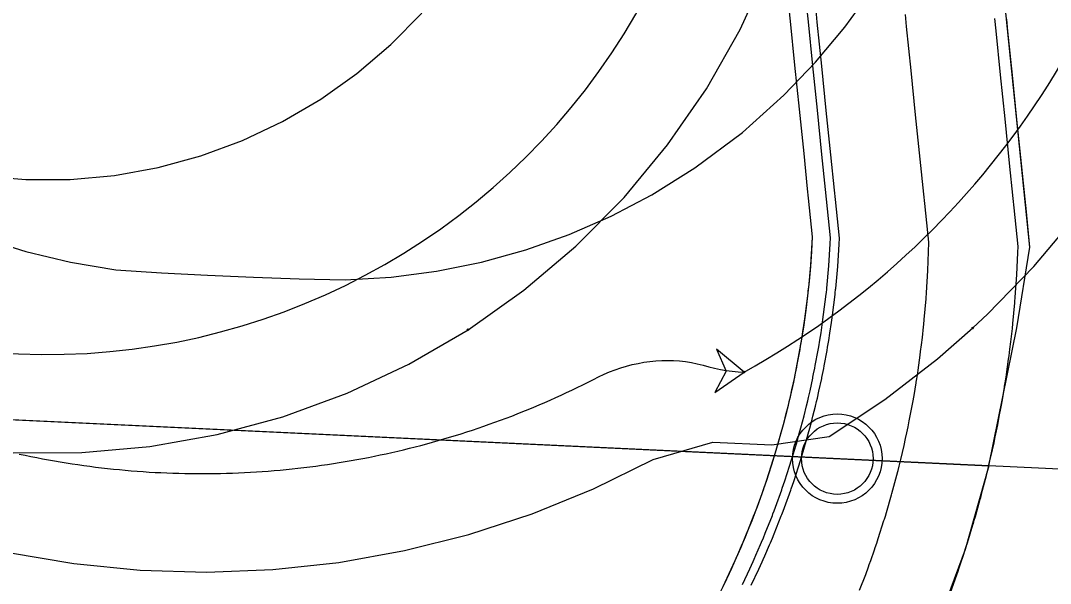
# Model space of a CAD drawing. Extents: x -70 to 701944, y -4 to 666871.
# Drawn here: x 668339.9 to 668397.5, y 655358.2 to 655389.7 of the extents above; entities that cross this region are included whole.
import ezdxf

# ---------------------------------------------------------------- set-up
doc = ezdxf.new("R2010")
doc.units = 0
for name, color, linetype in [('R_Detour', 7, 'Continuous'), ('R_No Plot', 7, 'Continuous'), ('R_Proposed Road', 7, 'Continuous'), ('R_Water', 7, 'Continuous'), ('T_Vehicle Path Lt Minor', 7, 'Continuous')]:
    doc.layers.add(name, color=color, linetype=linetype)

msp = doc.modelspace()

# ---------------------------------------------------------------- linework, layer by layer
at = {"layer": 'R_Detour'}
msp.add_line((668574.228, 655356.261), (668307.659, 655368.842), dxfattribs=at)
at = {"layer": 'R_No Plot'}
for points in [[(668318.338, 655403.377), (668317.09, 655377.711), (668307.662, 655368.842), (668394.009, 655364.767), (668395.57, 655372.491), (668396.311, 655376.998), (668393.982, 655399.807)], [(668307.659, 655368.842), (668394.008, 655364.767), (668392.694, 655360.076), (668390.904, 655355.244), (668388.887, 655350.908), (668387.164, 655347.778), (668384.625, 655343.825), (668381.982, 655340.307), (668306.48, 655343.87)]]:
    msp.add_lwpolyline(points, close=True, dxfattribs=at)
msp.add_circle((668385.541, 655365.166), 2.5, dxfattribs=at)
at = {"layer": 'R_Proposed Road'}
for points in [[(668384.158, 655377.565), (668384.158, 655377.572), (668383.936, 655379.735), (668383.883, 655380.261), (668383.682, 655382.227), (668383.429, 655384.71), (668383.176, 655387.183), (668382.925, 655389.645), (668382.856, 655390.321)], [(668385.157, 655377.518), (668385.157, 655377.525), (668384.935, 655379.688), (668384.882, 655380.214), (668384.681, 655382.18), (668384.427, 655384.663), (668384.175, 655387.136), (668383.924, 655389.597), (668383.855, 655390.274)], [(668385.656, 655377.495), (668385.656, 655377.501), (668385.435, 655379.664), (668385.381, 655380.19), (668385.18, 655382.157), (668384.927, 655384.639), (668384.675, 655387.112), (668384.423, 655389.574), (668384.354, 655390.25)], [(668390.651, 655377.259), (668390.651, 655377.266), (668390.429, 655379.428), (668390.376, 655379.955), (668390.175, 655381.921), (668389.921, 655384.404), (668389.669, 655386.876), (668389.418, 655389.338), (668389.349, 655390.014)], [(668395.645, 655377.023), (668395.645, 655377.03), (668395.424, 655379.193), (668395.37, 655379.719), (668395.169, 655381.685), (668394.916, 655384.168), (668394.663, 655386.641), (668394.412, 655389.102), (668394.343, 655389.779)], [(668396.311, 655376.992), (668396.311, 655376.998), (668396.09, 655379.161), (668396.036, 655379.688), (668395.835, 655381.654), (668395.582, 655384.137), (668395.329, 655386.609), (668395.078, 655389.071), (668395.009, 655389.747)], [(668379.227, 655358.162), (668379.643, 655359.044), (668379.831, 655359.459), (668379.891, 655359.593), (668379.986, 655359.808), (668380.247, 655360.411), (668380.299, 655360.535), (668380.402, 655360.782), (668380.507, 655361.038), (668380.903, 655362.038), (668380.935, 655362.121), (668381.001, 655362.295), (668381.076, 655362.496), (668381.428, 655363.474), (668381.456, 655363.554), (668381.597, 655363.967), (668381.865, 655364.784), (668381.883, 655364.842), (668381.958, 655365.081), (668382.071, 655365.448), (668382.298, 655366.221), (668382.409, 655366.618), (668382.497, 655366.94), (668382.586, 655367.274), (668382.673, 655367.613), (668382.81, 655368.164), (668382.876, 655368.441), (668382.919, 655368.624), (668383.008, 655369.014), (668383.16, 655369.718), (668383.17, 655369.766), (668383.208, 655369.95), (668383.274, 655370.279), (668383.302, 655370.425), (668383.46, 655371.279), (668383.492, 655371.466), (668383.556, 655371.843), (668383.622, 655372.257), (668383.709, 655372.846), (668383.729, 655372.987), (668383.768, 655373.268), (668383.909, 655374.418), (668383.919, 655374.512), (668383.939, 655374.699), (668383.944, 655374.747), (668384.059, 655375.994), (668384.141, 655377.236), (668384.158, 655377.565)], [(668380.236, 655358.115), (668380.652, 655358.997), (668380.84, 655359.411), (668380.9, 655359.545), (668380.995, 655359.76), (668381.255, 655360.363), (668381.308, 655360.487), (668381.411, 655360.734), (668381.516, 655360.99), (668381.912, 655361.991), (668381.944, 655362.073), (668382.01, 655362.247), (668382.085, 655362.448), (668382.437, 655363.427), (668382.465, 655363.506), (668382.606, 655363.919), (668382.874, 655364.736), (668382.892, 655364.794), (668382.967, 655365.033), (668383.08, 655365.401), (668383.307, 655366.174), (668383.418, 655366.57), (668383.506, 655366.893), (668383.595, 655367.227), (668383.682, 655367.565), (668383.819, 655368.116), (668383.885, 655368.394), (668383.928, 655368.576), (668384.017, 655368.966), (668384.169, 655369.67), (668384.179, 655369.718), (668384.217, 655369.902), (668384.282, 655370.231), (668384.311, 655370.377), (668384.469, 655371.231), (668384.501, 655371.418), (668384.564, 655371.795), (668384.63, 655372.209), (668384.718, 655372.798), (668384.738, 655372.939), (668384.777, 655373.221), (668384.918, 655374.37), (668384.928, 655374.465), (668384.948, 655374.651), (668384.953, 655374.7), (668385.067, 655375.946), (668385.15, 655377.188), (668385.157, 655377.518)], [(668380.735, 655358.091), (668381.151, 655358.973), (668381.34, 655359.388), (668381.4, 655359.522), (668381.495, 655359.737), (668381.755, 655360.339), (668381.807, 655360.464), (668381.911, 655360.71), (668382.016, 655360.966), (668382.412, 655361.967), (668382.443, 655362.049), (668382.509, 655362.223), (668382.584, 655362.425), (668382.937, 655363.403), (668382.965, 655363.483), (668383.106, 655363.895), (668383.373, 655364.712), (668383.391, 655364.77), (668383.466, 655365.01), (668383.579, 655365.377), (668383.806, 655366.15), (668383.918, 655366.547), (668384.006, 655366.869), (668384.094, 655367.203), (668384.181, 655367.541), (668384.318, 655368.093), (668384.384, 655368.37), (668384.427, 655368.553), (668384.516, 655368.943), (668384.668, 655369.647), (668384.678, 655369.695), (668384.716, 655369.879), (668384.782, 655370.208), (668384.81, 655370.353), (668384.968, 655371.208), (668385.001, 655371.394), (668385.064, 655371.772), (668385.13, 655372.186), (668385.218, 655372.775), (668385.238, 655372.915), (668385.276, 655373.197), (668385.417, 655374.347), (668385.428, 655374.441), (668385.448, 655374.628), (668385.453, 655374.676), (668385.567, 655375.922), (668385.649, 655377.164), (668385.656, 655377.495)], [(668386.79, 655357.805), (668387.127, 655358.691), (668387.28, 655359.107), (668387.328, 655359.242), (668387.406, 655359.458), (668387.616, 655360.063), (668387.659, 655360.187), (668387.743, 655360.435), (668387.828, 655360.692), (668388.148, 655361.696), (668388.173, 655361.779), (668388.227, 655361.953), (668388.288, 655362.156), (668388.572, 655363.137), (668388.594, 655363.217), (668388.708, 655363.631), (668388.922, 655364.451), (668388.937, 655364.509), (668388.997, 655364.749), (668389.087, 655365.117), (668389.269, 655365.892), (668389.357, 655366.29), (668389.427, 655366.613), (668389.497, 655366.948), (668389.566, 655367.287), (668389.673, 655367.84), (668389.725, 655368.118), (668389.759, 655368.301), (668389.828, 655368.692), (668389.946, 655369.398), (668389.954, 655369.446), (668389.983, 655369.63), (668390.033, 655369.96), (668390.055, 655370.106), (668390.175, 655370.962), (668390.199, 655371.149), (668390.247, 655371.527), (668390.296, 655371.942), (668390.36, 655372.532), (668390.375, 655372.673), (668390.402, 655372.955), (668390.501, 655374.107), (668390.508, 655374.201), (668390.522, 655374.388), (668390.525, 655374.437), (668390.598, 655375.685), (668390.651, 655377.262)], [(668391.823, 655357.568), (668392.145, 655358.454), (668392.29, 655358.871), (668392.337, 655359.005), (668392.411, 655359.222), (668392.613, 655359.827), (668392.654, 655359.952), (668392.734, 655360.2), (668392.816, 655360.457), (668393.124, 655361.461), (668393.148, 655361.544), (668393.2, 655361.719), (668393.259, 655361.921), (668393.534, 655362.903), (668393.555, 655362.983), (668393.665, 655363.397), (668393.874, 655364.217), (668393.889, 655364.275), (668393.947, 655364.515), (668394.036, 655364.884), (668394.213, 655365.659), (668394.3, 655366.057), (668394.369, 655366.38), (668394.438, 655366.715), (668394.506, 655367.054), (668394.613, 655367.607), (668394.665, 655367.885), (668394.698, 655368.068), (668394.767, 655368.459), (668394.886, 655369.165), (668394.893, 655369.212), (668394.923, 655369.397), (668394.974, 655369.727), (668394.996, 655369.873), (668395.119, 655370.729), (668395.144, 655370.916), (668395.193, 655371.294), (668395.243, 655371.708), (668395.311, 655372.298), (668395.326, 655372.439), (668395.356, 655372.721), (668395.463, 655373.873), (668395.471, 655373.967), (668395.486, 655374.154), (668395.49, 655374.202), (668395.574, 655375.45), (668395.634, 655376.693), (668395.645, 655377.023)]]:
    msp.add_lwpolyline(points, dxfattribs=at)
msp.add_arc((668334.214, 655379.929), 50, 297.8545, 357.29792, dxfattribs=at)
at = {"layer": 'R_Water'}
msp.add_circle((668385.541, 655365.166), 2, dxfattribs=at)
at = {"layer": 'T_Vehicle Path Lt Minor'}
msp.add_line((668380.328, 655370.007), (668380.328, 655370.007), dxfattribs=at)
for points in [[(668364.9, 655372.378), (668368.019, 655374.583), (668370.933, 655377.054), (668373.619, 655379.77), (668376.056, 655382.711), (668378.227, 655385.855), (668380.113, 655389.177), (668381.701, 655392.652), (668382.978, 655396.252), (668383.935, 655399.951), (668384.564, 655403.719), (668384.86, 655407.528), (668384.884, 655409.056)], [(668304.201, 655392.399), (668304.043, 655389.069), (668304.531, 655385.761), (668306.707, 655382.626), (668309.15, 655379.692), (668311.84, 655376.984), (668314.758, 655374.521), (668317.881, 655372.324), (668321.184, 655370.408), (668324.643, 655368.789), (668328.231, 655367.48), (668331.92, 655366.49), (668335.681, 655365.827), (668339.486, 655365.497), (668343.306, 655365.501), (668347.11, 655365.84), (668350.871, 655366.511), (668354.558, 655367.509), (668358.143, 655368.827), (668361.6, 655370.454), (668364.9, 655372.378)], [(668320.055, 655390.415), (668322.2, 655388.218), (668324.102, 655386.617), (668326.137, 655385.19), (668328.288, 655383.948), (668330.539, 655382.899), (668332.873, 655382.053), (668335.271, 655381.414), (668337.715, 655380.988), (668340.187, 655380.779), (668342.667, 655380.787), (668345.137, 655381.012), (668347.577, 655381.453), (668349.969, 655382.107), (668352.293, 655382.967), (668354.534, 655384.028), (668356.672, 655385.281), (668358.692, 655386.716), (668360.579, 655388.323), (668362.317, 655390.09)], [(668337.738, 655377.511), (668340.188, 655376.744), (668342.685, 655376.149), (668345.217, 655375.728), (668347.774, 655375.552), (668350.338, 655375.431), (668352.902, 655375.309), (668355.468, 655375.232), (668358.035, 655375.161), (668360.596, 655375.315), (668363.141, 655375.648), (668365.657, 655376.16), (668368.129, 655376.847), (668370.547, 655377.707), (668372.899, 655378.735), (668375.172, 655379.926), (668377.587, 655381.431), (668380.236, 655383.411), (668382.555, 655385.488), (668384.324, 655387.339), (668385.957, 655389.31), (668387.015, 655390.755)], [(668393.112, 655372.473), (668393.928, 655373.24), (668396.528, 655375.915), (668398.933, 655378.768), (668401.132, 655381.782), (668403.113, 655384.944), (668404.866, 655388.238), (668405.347, 655389.249)], [(668339.214, 655359.913), (668342.876, 655359.29), (668346.572, 655358.922), (668350.285, 655358.811), (668353.996, 655358.957), (668357.689, 655359.359), (668361.345, 655360.017), (668364.947, 655360.926), (668368.477, 655362.082), (668371.918, 655363.48), (668375.255, 655365.113), (668378.58, 655366.084), (668381.875, 655365.928), (668385.093, 655366.4), (668388.196, 655368.47), (668391.146, 655370.754), (668393.112, 655372.473)], [(668339.817, 655365.424), (668340.143, 655365.354), (668340.47, 655365.286), (668340.796, 655365.221), (668341.124, 655365.158), (668341.452, 655365.098), (668341.78, 655365.04), (668342.108, 655364.983), (668342.437, 655364.93), (668342.767, 655364.878), (668343.096, 655364.829), (668343.426, 655364.782), (668343.757, 655364.737), (668344.087, 655364.695), (668344.418, 655364.655), (668344.749, 655364.617), (668345.081, 655364.582), (668345.413, 655364.549), (668345.744, 655364.518), (668346.077, 655364.489), (668346.409, 655364.463), (668346.741, 655364.439), (668347.074, 655364.417), (668347.407, 655364.398), (668347.74, 655364.381), (668348.073, 655364.366), (668348.406, 655364.354), (668348.739, 655364.344), (668349.072, 655364.336), (668349.405, 655364.33), (668349.739, 655364.327), (668350.072, 655364.326), (668350.405, 655364.328), (668350.739, 655364.332), (668351.072, 655364.338), (668351.405, 655364.346), (668351.738, 655364.357), (668352.071, 655364.37), (668352.404, 655364.385), (668352.737, 655364.403), (668353.07, 655364.422), (668353.403, 655364.445), (668353.735, 655364.469), (668354.067, 655364.496), (668354.399, 655364.525), (668354.731, 655364.556), (668355.063, 655364.59), (668355.394, 655364.626), (668355.725, 655364.665), (668356.056, 655364.705), (668356.387, 655364.748), (668356.717, 655364.793), (668357.047, 655364.841), (668357.377, 655364.89), (668357.706, 655364.943), (668358.035, 655364.997), (668358.363, 655365.053), (668358.691, 655365.112), (668359.019, 655365.173), (668359.346, 655365.237), (668359.673, 655365.303), (668359.999, 655365.371), (668360.325, 655365.441), (668360.651, 655365.513), (668360.975, 655365.588), (668361.3, 655365.665), (668361.624, 655365.744), (668361.947, 655365.826), (668362.269, 655365.909), (668362.591, 655365.995), (668362.913, 655366.083), (668363.234, 655366.174), (668363.554, 655366.266), (668363.874, 655366.361), (668364.192, 655366.458), (668364.511, 655366.557), (668364.828, 655366.659), (668365.145, 655366.763), (668365.461, 655366.868), (668365.776, 655366.976), (668366.091, 655367.087), (668366.405, 655367.199), (668366.718, 655367.314), (668367.03, 655367.43), (668367.341, 655367.549), (668367.652, 655367.67), (668367.962, 655367.793), (668368.271, 655367.919), (668368.579, 655368.046), (668368.886, 655368.176), (668369.192, 655368.308), (668369.497, 655368.441), (668369.802, 655368.577), (668370.105, 655368.715), (668370.407, 655368.856), (668370.709, 655368.998), (668371.009, 655369.142), (668371.309, 655369.289), (668371.607, 655369.437), (668371.905, 655369.588), (668372.201, 655369.74), (668372.502, 655369.882), (668372.809, 655370.013), (668373.12, 655370.133), (668373.435, 655370.242), (668373.754, 655370.338), (668374.077, 655370.423), (668374.402, 655370.495), (668374.73, 655370.554), (668375.06, 655370.6), (668375.392, 655370.633), (668375.725, 655370.652), (668376.058, 655370.658), (668376.391, 655370.649), (668376.724, 655370.627), (668377.055, 655370.591), (668377.385, 655370.54), (668377.712, 655370.474), (668378.035, 655370.394), (668378.355, 655370.3), (668378.678, 655370.218), (668379.004, 655370.149), (668379.333, 655370.093), (668379.663, 655370.051), (668379.995, 655370.022), (668380.328, 655370.007)]]:
    msp.add_lwpolyline(points, dxfattribs=at)
msp.add_lwpolyline([(668380.328, 655370.007), (668378.796, 655371.292), (668379.329, 655370.05), (668378.69, 655368.859)], close=True, dxfattribs=at)
for centre in [(668393.112, 655372.473), (668393.112, 655372.473), (668364.9, 655372.378), (668364.9, 655372.378), (668380.328, 655370.007), (668380.328, 655370.007), (668380.328, 655370.007), (668380.328, 655370.007)]:
    msp.add_circle(centre, 0.0417, dxfattribs=at)
for centre, radius, start, end in [((668357.262, 655411.464), 47.442, 299.0904, 46.50545), ((668341.347, 655408.994), 38.007, 209.03962, 30.59394)]:
    msp.add_arc(centre, radius, start, end, dxfattribs=at)

doc.saveas('drawing.dxf')
